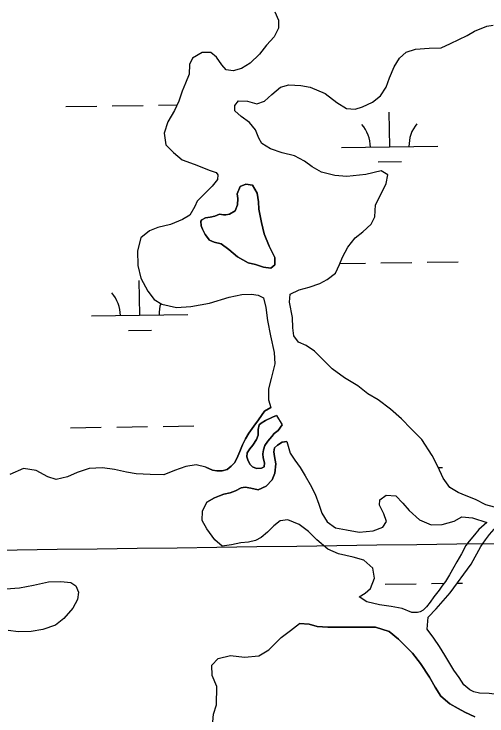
# Model space of a CAD drawing. Extents: x 3767014 to 3805179, y 361544 to 387384.
# Drawn here: x 3774397 to 3774888, y 378959 to 379686 of the extents above; entities that cross this region are included whole.
import ezdxf

# ---------------------------------------------------------------- set-up
doc = ezdxf.new("R2010")
doc.units = 0
for name, color, linetype in [('V-GRID-MAJR', 7, 'Continuous'), ('V-TOPO-SHOR', 7, 'Continuous'), ('V-WETL-SWMP', 7, 'Continuous')]:
    doc.layers.add(name, color=color, linetype=linetype)

msp = doc.modelspace()

# ---------------------------------------------------------------- linework, layer by layer
at = {"layer": 'V-GRID-MAJR'}
msp.add_spline([(3771088.411, 379085.847), (3773738.277, 379121.596), (3779038.002, 379193.674), (3784337.716, 379266.522), (3789637.419, 379340.141), (3794937.112, 379414.531), (3800236.794, 379489.691), (3802886.631, 379527.561)], degree=3, dxfattribs=at)
at = {"layer": 'V-TOPO-SHOR'}
for points in [[(3774667.827, 379687.976), (3774671.529, 379679.038), (3774671.54, 379671.07), (3774667.079, 379661.927), (3774658.926, 379653.17), (3774651.746, 379644.026), (3774642.233, 379634.685), (3774633.297, 379629.036), (3774624.552, 379626.693), (3774617.36, 379627.656), (3774612.883, 379632.899), (3774607.429, 379640.862), (3774601.398, 379645.715), (3774592.262, 379645.703), (3774582.55, 379639.666), (3774579.253, 379633.442), (3774578.878, 379623.333), (3774575.196, 379613.803), (3774571.511, 379605.636), (3774568.22, 379595.136), (3774563.565, 379585.799), (3774556.778, 379573.738), (3774553.098, 379562.073), (3774554.861, 379550.022), (3774562.648, 379542.256)], [(3774694.549, 379611.616), (3774704.463, 379609.879), (3774719.829, 379603.094), (3774731.892, 379593.778), (3774741.813, 379587.571), (3774750.949, 379586.997), (3774758.526, 379589.535), (3774768.824, 379594.407), (3774777.173, 379600.831), (3774782.996, 379609.779), (3774786.676, 379619.308), (3774791.522, 379630.978), (3774796.759, 379639.926), (3774803.75, 379645.959), (3774813.661, 379649.082), (3774827.655, 379650.071), (3774840.094, 379650.475), (3774849.613, 379655.152), (3774867.097, 379663.142), (3774874.673, 379667.817), (3774887.303, 379672.886), (3774894.104, 379673.865)], [(3774895.292, 379174.694), (3774886.346, 379177.209), (3774875.65, 379182.835), (3774866.12, 379186.515), (3774857.758, 379190.005), (3774849.198, 379195.241), (3774842.189, 379204.953), (3774836.731, 379216.803), (3774830.886, 379228.265), (3774820.175, 379244.969), (3774809.081, 379255.842), (3774798.962, 379266.325), (3774787.676, 379276.42), (3774774.835, 379286.123), (3774764.136, 379292.331), (3774753.63, 379300.287), (3774739.818, 379308.823), (3774726.977, 379318.138), (3774717.442, 379327.845), (3774708.879, 379336.195), (3774700.318, 379342.21), (3774692.343, 379345.698), (3774687.475, 379352.108), (3774686.3, 379360.464), (3774685.898, 379371.154), (3774682.963, 379387.284), (3774683.537, 379395.45), (3774692.861, 379399.933), (3774703.161, 379402.667), (3774714.234, 379406.372), (3774721.812, 379410.464), (3774730.745, 379417.083), (3774734.817, 379426.03), (3774737.917, 379433.809), (3774743.347, 379444.118), (3774750.916, 379453.846), (3774759.073, 379460.076), (3774767.615, 379467.863), (3774771.3, 379475.447), (3774772.064, 379487.888), (3774777.88, 379499.363), (3774783.117, 379509.867), (3774784.661, 379519.006), (3774778.046, 379523.079), (3774761.918, 379519.366), (3774742.48, 379517.205), (3774730.039, 379518.162), (3774716.233, 379521.643), (3774706.507, 379527.269), (3774698.338, 379533.284), (3774688.028, 379538.715), (3774675.39, 379541.81), (3774663.139, 379545.877), (3774654.189, 379551.503), (3774651.267, 379557.137), (3774647.758, 379565.491), (3774641.334, 379573.065), (3774632.773, 379579.469), (3774626.158, 379585.291), (3774626.346, 379590.735), (3774630.227, 379595.599), (3774639.558, 379595.222), (3774649.085, 379592.512), (3774656.858, 379595.242), (3774664.626, 379602.251), (3774673.559, 379609.648), (3774682.107, 379612.38), (3774694.549, 379611.616)], [(3774562.648, 379542.256), (3774571.792, 379534.685), (3774584.043, 379530.036), (3774600.769, 379523.448), (3774606.796, 379521.316), (3774608.744, 379518.985), (3774608.166, 379514.125), (3774602.928, 379507.121), (3774592.636, 379497.391), (3774587.396, 379491.747), (3774584.874, 379486.301), (3774579.638, 379477.353), (3774572.06, 379472.872), (3774559.627, 379467.414), (3774546.413, 379464.289), (3774537.67, 379460.973), (3774528.931, 379453.576), (3774525.45, 379440.354), (3774525.855, 379425.193), (3774528.983, 379411.979), (3774535.997, 379398.575), (3774542.811, 379389.836), (3774550.591, 379385.181), (3774565.756, 379381.699), (3774580.529, 379382.691), (3774600.157, 379386.213), (3774620.366, 379392.458), (3774633.385, 379395.194), (3774643.492, 379395.401), (3774650.492, 379394.438), (3774656.133, 379391.53), (3774658.478, 379381.618), (3774660.048, 379368.207), (3774663.372, 379352.077), (3774666.893, 379334.976), (3774667.685, 379323.12), (3774664.009, 379308.148), (3774661.302, 379297.26), (3774661.314, 379285.792), (3774663.657, 379278.019)], [(3774610.348, 379478.168), (3774605.684, 379476.219), (3774600.632, 379475.24), (3774595.774, 379474.457), (3774592.083, 379472.313), (3774591.113, 379471.148), (3774591.313, 379466.288), (3774592.677, 379462.595), (3774595.6, 379457.35), (3774600.079, 379451.331), (3774604.941, 379449.394), (3774611.941, 379447.651), (3774619.918, 379441.831), (3774628.868, 379434.067), (3774639.955, 379427.859), (3774647.537, 379426.118), (3774656.094, 379423.212), (3774663.675, 379422.25), (3774667.56, 379425.754), (3774667.745, 379433.336), (3774661.9, 379445.185), (3774656.634, 379458.008), (3774653.9, 379469.473), (3774651.162, 379483.27), (3774650.765, 379491.046), (3774649.393, 379500.18), (3774644.717, 379508.34), (3774637.719, 379509.302), (3774631.696, 379506.769), (3774628.593, 379499.378), (3774629.378, 379494.325), (3774629.191, 379487.911), (3774626.672, 379481.687), (3774620.844, 379478.375), (3774616.764, 379477.398), (3774614.431, 379477.591), (3774610.348, 379478.168)], [(3774596.274, 379216.315), (3774603.276, 379213.215), (3774607.747, 379212.248), (3774612.996, 379212.254), (3774618.243, 379213.817), (3774622.515, 379217.124), (3774626.203, 379221.017), (3774629.306, 379227.63), (3774631.438, 379232.492), (3774634.346, 379239.494), (3774637.447, 379245.718), (3774640.746, 379251.553), (3774645.985, 379258.557), (3774650.642, 379265.367), (3774653.747, 379269.842), (3774656.851, 379274.12), (3774663.657, 379278.019)], [(3774669.5, 379269.668), (3774665.224, 379268.107), (3774658.037, 379264.599), (3774653.568, 379261.678), (3774651.432, 379259.925), (3774650.468, 379255.065), (3774650.279, 379249.427), (3774648.729, 379244.954), (3774645.045, 379239.12), (3774641.743, 379235.229), (3774639.028, 379230.948), (3774638.837, 379226.867), (3774639.62, 379223.758), (3774641.958, 379219.289), (3774644.488, 379216.569), (3774648.768, 379214.826), (3774653.82, 379215.222), (3774656.735, 379216.586), (3774656.923, 379220.862), (3774655.752, 379225.914), (3774655.356, 379230.19), (3774656.131, 379234.08), (3774657.484, 379238.747), (3774660.394, 379243.22), (3774664.47, 379248.084), (3774667.19, 379251.199), (3774671.073, 379254.314), (3774675.146, 379260.149)], [(3774669.5, 379269.668), (3774675.146, 379260.149)], [(3774680.029, 379242.855), (3774675.169, 379242.073), (3774670.313, 379239.15), (3774667.401, 379236.23), (3774666.629, 379232.148), (3774667.218, 379227.288), (3774668.589, 379219.514), (3774667.823, 379209.991), (3774664.914, 379202.989), (3774658.703, 379196.372), (3774650.544, 379192.669), (3774642.96, 379194.41), (3774636.933, 379195.569), (3774632.656, 379194.979), (3774627.024, 379191.668), (3774621.583, 379189.718), (3774614.781, 379188.153), (3774610.313, 379186.4), (3774605.068, 379184.448), (3774597.214, 379179.89)], [(3774680.029, 379242.855), (3774683.736, 379230.809), (3774688.409, 379223.428), (3774693.863, 379215.852), (3774699.12, 379207.306), (3774704.379, 379198.176), (3774709.446, 379188.27), (3774713.153, 379177.778), (3774716.272, 379168.646), (3774721.92, 379159.711), (3774730.481, 379153.501), (3774742.147, 379151.183), (3774755.174, 379149.059), (3774769.749, 379150.437), (3774779.66, 379154.142), (3774783.541, 379159.784), (3774780.809, 379167.946), (3774776.328, 379176.686), (3774776.514, 379182.325), (3774783.119, 379187.193), (3774793.031, 379186.621), (3774800.234, 379179.05), (3774806.851, 379171.476), (3774817.748, 379161.771), (3774829.807, 379156.536), (3774841.276, 379156.745), (3774853.517, 379160.257), (3774861.676, 379164.933), (3774872.561, 379163.78), (3774887.536, 379158.938)], [(3774596.274, 379216.315), (3774586.048, 379218.56), (3774575.357, 379217.069), (3774563.778, 379212.934), (3774552.627, 379208.138), (3774538.631, 379208.51), (3774524.051, 379209.27), (3774513.942, 379211.007), (3774501.691, 379213.909), (3774489.055, 379215.641), (3774475.45, 379214.849), (3774462.82, 379210.751), (3774452.717, 379206.073), (3774441.058, 379203.337), (3774432.307, 379206.243), (3774420.246, 379212.838), (3774407.221, 379214.959), (3774393.233, 379208.529)], [(3774759.905, 379119.752), (3774749.016, 379123.043), (3774733.656, 379126.523), (3774722.764, 379131.37), (3774711.283, 379141.076), (3774702.72, 379149.423), (3774692.798, 379156.796), (3774681.13, 379161.525), (3774673.24, 379160.622), (3774666.829, 379155.598), (3774660.229, 379148.983), (3774653.433, 379143.531), (3774647.605, 379140.414), (3774640.414, 379138.655), (3774632.447, 379137.674), (3774622.73, 379135.915), (3774613.014, 379134.346), (3774605.385, 379141.102), (3774597.4, 379152.483), (3774592.491, 379161.029), (3774592.675, 379170.788), (3774597.214, 379179.89)], [(3774887.536, 379158.938), (3774879.186, 379151.541), (3774874.527, 379146.093), (3774869.094, 379139.478), (3774865.795, 379135.003), (3774861.139, 379126.445), (3774856.484, 379118.275), (3774853.185, 379112.633), (3774848.724, 379104.658), (3774844.651, 379097.851), (3774840.77, 379092.987), (3774837.86, 379088.901), (3774832.619, 379081.897), (3774828.738, 379076.255), (3774824.857, 379071.391), (3774821.556, 379068.081), (3774818.254, 379066.33), (3774815.533, 379065.548), (3774809.724, 379065.82)], [(3774825.492, 379048.346), (3774826.448, 379060.788), (3774834.991, 379069.351), (3774849.55, 379086.085), (3774871.089, 379115.658), (3774881.175, 379133.943), (3774886.027, 379140.945), (3774890.102, 379146.392), (3774894.956, 379151.842), (3774898.644, 379154.566), (3774901.751, 379157.681), (3774904.637, 379162.654)], [(3774755.092, 379082.036), (3774761.306, 379085.737), (3774766.938, 379090.603), (3774771.007, 379101.105), (3774769.438, 379111.599), (3774759.905, 379119.752)], [(3774388.905, 379090.339), (3774403.094, 379091.33), (3774417.475, 379094.066), (3774433.216, 379097.392), (3774446.045, 379097.795), (3774456.154, 379096.835), (3774461.601, 379093.343), (3774464.137, 379086.736), (3774463.367, 379079.157), (3774458.519, 379070.014), (3774449.201, 379059.311), (3774440.462, 379052.692), (3774427.445, 379048.011), (3774415.202, 379046.053), (3774401.984, 379045.647), (3774391.291, 379047.189)], [(3774809.724, 379065.82), (3774799.611, 379069.697), (3774788.335, 379071.821), (3774776.086, 379073.75), (3774763.061, 379076.65), (3774755.092, 379082.036)], [(3774603.63, 378952.396), (3774604.011, 378960.559), (3774607.302, 378970.088), (3774607.669, 378988.942), (3774602.6, 379000.599), (3774602.588, 379011.292), (3774608.994, 379018.102), (3774621.818, 379021.229), (3774636.4, 379019.496), (3774650.978, 379020.68), (3774661.66, 379027.107), (3774674.28, 379039.757), (3774683.795, 379047.155), (3774693.312, 379054.359)], [(3774874.857, 378957.454), (3774864.744, 378962.494), (3774857.742, 378966.181), (3774848.989, 378971.028), (3774839.648, 378979.181), (3774833.805, 378988.311), (3774827.962, 378998.607), (3774818.807, 379012.785), (3774810.437, 379023.66), (3774803.82, 379030.066), (3774795.841, 379038.027), (3774786.113, 379046.18), (3774772.111, 379050.437), (3774756.171, 379050.419), (3774739.455, 379050.399), (3774722.738, 379050.378), (3774711.463, 379051.337), (3774703.296, 379053.464), (3774693.312, 379054.359)], [(3774979.526, 378977.971), (3774965.727, 378977.373), (3774954.842, 378976.58), (3774944.153, 378974.235), (3774934.243, 378972.085), (3774925.109, 378970.715), (3774918.692, 378971.096), (3774914.22, 378973.617), (3774905.661, 378978.27), (3774897.688, 378980.789), (3774889.717, 378981.752), (3774879.803, 378982.128), (3774873.776, 378983.48), (3774869.692, 378985.42), (3774863.658, 378990.66), (3774858.79, 378998.431), (3774853.339, 379006.004), (3774843.989, 379021.544), (3774838.536, 379030.48), (3774832.498, 379039.219), (3774825.492, 379048.346)]]:
    msp.add_lwpolyline(points, dxfattribs=at)
at = {"layer": 'V-WETL-SWMP'}
for p, q in [((3774451.275, 379589.729), (3774483.272, 379590.174)), ((3774499.271, 379590.396), (3774531.268, 379590.841)), ((3774547.266, 379591.063), (3774566.322, 379591.328)), ((3774786.732, 379547.955), (3774786.232, 379583.951)), ((3774736.737, 379547.26), (3774836.727, 379548.649)), ((3774774.948, 379532.359), (3774798.945, 379532.692)), ((3774735.265, 379427.157), (3774761.558, 379427.523)), ((3774777.557, 379427.745), (3774809.554, 379428.189)), ((3774825.552, 379428.411), (3774857.549, 379428.856)), ((3774527.694, 379373.527), (3774527.194, 379409.524)), ((3774477.699, 379372.832), (3774577.689, 379374.221)), ((3774515.909, 379357.931), (3774539.907, 379358.264)), ((3774455.896, 379257.086), (3774487.893, 379257.531)), ((3774503.892, 379257.753), (3774535.889, 379258.198)), ((3774551.887, 379258.42), (3774583.884, 379258.864)), ((3774837.126, 379215.948), (3774841.348, 379216.006)), ((3774782.178, 379095.102), (3774814.175, 379095.546)), ((3774830.173, 379095.769), (3774843.133, 379095.949)), ((3774856.872, 379096.139), (3774862.17, 379096.213))]:
    msp.add_line(p, q, dxfattribs=at)
for points in [[(3774667.826, 379687.976), (3774671.53, 379679.039), (3774671.539, 379671.069), (3774667.08, 379661.928), (3774658.926, 379653.171), (3774651.745, 379644.026), (3774642.232, 379634.684), (3774633.297, 379629.037), (3774624.552, 379626.693), (3774617.359, 379627.657), (3774612.882, 379632.899), (3774607.43, 379640.862), (3774601.398, 379645.715), (3774592.262, 379645.704), (3774582.55, 379639.666), (3774579.253, 379633.442), (3774578.877, 379623.333), (3774575.195, 379613.804), (3774571.512, 379605.636), (3774568.22, 379595.135), (3774563.566, 379585.799), (3774556.777, 379573.739), (3774553.098, 379562.072), (3774554.862, 379550.022), (3774562.647, 379542.256), (3774571.792, 379534.686), (3774584.044, 379530.036), (3774600.769, 379523.447), (3774606.797, 379521.316), (3774608.744, 379518.986), (3774608.166, 379514.126), (3774602.927, 379507.122), (3774592.636, 379497.39), (3774587.395, 379491.747), (3774584.874, 379486.301), (3774579.637, 379477.353), (3774572.061, 379472.873), (3774559.627, 379467.415), (3774546.413, 379464.289), (3774537.67, 379460.974), (3774528.932, 379453.577), (3774525.449, 379440.355), (3774525.856, 379425.193), (3774528.982, 379411.979), (3774535.996, 379398.575), (3774542.81, 379389.836), (3774550.591, 379385.181), (3774565.757, 379381.7), (3774580.529, 379382.69), (3774600.157, 379386.213), (3774620.366, 379392.457), (3774633.386, 379395.194), (3774643.493, 379395.401), (3774650.492, 379394.438), (3774656.133, 379391.529), (3774658.478, 379381.618), (3774660.049, 379368.208), (3774663.373, 379352.078), (3774666.893, 379334.977)], [(3774626.346, 379590.735), (3774630.227, 379595.599), (3774639.558, 379595.222), (3774649.086, 379592.512), (3774656.858, 379595.243), (3774664.625, 379602.25), (3774673.558, 379609.647), (3774682.107, 379612.379), (3774694.548, 379611.616), (3774704.464, 379609.879), (3774719.829, 379603.094), (3774731.892, 379593.778), (3774741.813, 379587.57), (3774750.949, 379586.998), (3774758.527, 379589.534), (3774768.823, 379594.406), (3774777.174, 379600.831), (3774782.995, 379609.78), (3774786.676, 379619.309), (3774791.522, 379630.978), (3774796.759, 379639.926), (3774803.75, 379645.96), (3774813.66, 379649.082), (3774827.654, 379650.071), (3774840.094, 379650.475), (3774849.613, 379655.152), (3774867.098, 379663.142), (3774874.673, 379667.817), (3774887.302, 379672.886), (3774894.104, 379673.866)], [(3774895.292, 379174.693), (3774886.347, 379177.209), (3774875.649, 379182.834), (3774866.12, 379186.515), (3774857.758, 379190.004), (3774849.198, 379195.242), (3774842.189, 379204.953), (3774836.732, 379216.803), (3774830.886, 379228.265), (3774820.175, 379244.969), (3774809.082, 379255.841), (3774798.962, 379266.325), (3774787.675, 379276.419), (3774774.834, 379286.123), (3774764.136, 379292.33), (3774753.629, 379300.287), (3774739.818, 379308.823), (3774726.977, 379318.138), (3774717.441, 379327.846), (3774708.878, 379336.194), (3774700.318, 379342.209), (3774692.344, 379345.698), (3774687.476, 379352.107), (3774686.3, 379360.464), (3774685.898, 379371.155), (3774682.963, 379387.285), (3774683.536, 379395.45), (3774692.861, 379399.932), (3774703.16, 379402.666), (3774714.235, 379406.372), (3774721.811, 379410.463), (3774730.745, 379417.083), (3774734.816, 379426.03), (3774737.917, 379433.809), (3774743.347, 379444.118), (3774750.916, 379453.846), (3774759.073, 379460.076), (3774767.616, 379467.862), (3774771.3, 379475.447), (3774772.063, 379487.889), (3774777.88, 379499.364), (3774783.116, 379509.867), (3774784.66, 379519.005), (3774778.046, 379523.079), (3774761.917, 379519.366), (3774742.481, 379517.205), (3774730.039, 379518.161), (3774716.234, 379521.643), (3774706.508, 379527.269), (3774698.337, 379533.285), (3774688.028, 379538.715), (3774675.389, 379541.81), (3774663.138, 379545.877), (3774654.19, 379551.503), (3774651.267, 379557.137), (3774647.758, 379565.491), (3774641.334, 379573.064), (3774632.774, 379579.468), (3774626.158, 379585.292), (3774626.346, 379590.735)], [(3774666.893, 379334.977), (3774667.685, 379323.12), (3774664.009, 379308.148), (3774661.301, 379297.26), (3774661.315, 379285.791), (3774663.657, 379278.019), (3774656.851, 379274.121), (3774653.746, 379269.841), (3774650.642, 379265.366), (3774645.985, 379258.557), (3774640.745, 379251.553), (3774637.447, 379245.718), (3774634.345, 379239.494), (3774631.438, 379232.492), (3774629.305, 379227.63), (3774626.203, 379221.017), (3774622.515, 379217.125), (3774618.242, 379213.816), (3774612.996, 379212.254), (3774607.747, 379212.248), (3774603.276, 379213.214), (3774596.274, 379216.316), (3774586.047, 379218.559), (3774575.358, 379217.068), (3774563.778, 379212.934), (3774552.626, 379208.138), (3774538.63, 379208.51), (3774524.051, 379209.27), (3774513.941, 379211.007), (3774501.691, 379213.908), (3774489.055, 379215.642), (3774475.449, 379214.848), (3774462.819, 379210.751), (3774452.717, 379206.073), (3774441.057, 379203.338), (3774432.307, 379206.243), (3774420.247, 379212.837), (3774407.221, 379214.96), (3774393.233, 379208.528)], [(3774889.717, 378981.751), (3774879.803, 378982.128), (3774873.776, 378983.481), (3774869.691, 378985.42), (3774863.659, 378990.661), (3774858.79, 378998.43), (3774853.338, 379006.004), (3774843.989, 379021.544), (3774838.536, 379030.479), (3774832.499, 379039.218), (3774825.491, 379048.346), (3774826.448, 379060.788), (3774834.99, 379069.351), (3774849.549, 379086.085), (3774871.089, 379115.658), (3774881.175, 379133.942), (3774886.026, 379140.945), (3774890.102, 379146.393)], [(3774388.906, 379090.339), (3774403.094, 379091.329), (3774417.475, 379094.067), (3774433.216, 379097.391), (3774446.045, 379097.795), (3774456.154, 379096.835), (3774461.601, 379093.343), (3774464.136, 379086.737), (3774463.367, 379079.156), (3774458.519, 379070.014), (3774449.201, 379059.312), (3774440.462, 379052.692), (3774427.445, 379048.011), (3774415.201, 379046.052), (3774401.983, 379045.648), (3774391.291, 379047.19)], [(3774603.631, 378952.395), (3774604.01, 378960.559), (3774607.302, 378970.088), (3774607.668, 378988.943), (3774602.6, 379000.6), (3774602.587, 379011.291), (3774608.994, 379018.102), (3774621.819, 379021.228), (3774636.4, 379019.496), (3774650.977, 379020.68), (3774661.66, 379027.107), (3774674.279, 379039.757), (3774683.795, 379047.155), (3774693.311, 379054.359), (3774703.296, 379053.465), (3774711.463, 379051.336), (3774722.738, 379050.378), (3774739.455, 379050.398), (3774756.172, 379050.419), (3774772.111, 379050.438), (3774786.112, 379046.179), (3774795.841, 379038.026), (3774803.82, 379030.066), (3774810.437, 379023.66), (3774818.808, 379012.785), (3774827.961, 378998.606), (3774833.805, 378988.311), (3774839.648, 378979.182), (3774848.988, 378971.029), (3774857.741, 378966.18), (3774864.743, 378962.495), (3774874.857, 378957.454)]]:
    msp.add_lwpolyline(points, dxfattribs=at)
for points in [[(3774605.685, 379476.218), (3774610.348, 379478.168), (3774614.431, 379477.59), (3774616.763, 379477.398), (3774620.844, 379478.375), (3774626.672, 379481.687), (3774629.191, 379487.91), (3774629.378, 379494.325), (3774628.594, 379499.378), (3774631.695, 379506.768), (3774637.718, 379509.302), (3774644.717, 379508.339), (3774649.392, 379500.18), (3774650.764, 379491.046), (3774651.162, 379483.271), (3774653.9, 379469.473), (3774656.635, 379458.008), (3774661.899, 379445.185), (3774667.745, 379433.335), (3774667.56, 379425.754), (3774663.676, 379422.25), (3774656.094, 379423.213), (3774647.538, 379426.118), (3774639.955, 379427.859), (3774628.868, 379434.066), (3774619.917, 379441.83), (3774611.94, 379447.652), (3774604.94, 379449.393), (3774600.078, 379451.331), (3774595.6, 379457.351), (3774592.678, 379462.596), (3774591.313, 379466.287), (3774591.112, 379471.147), (3774592.083, 379472.314), (3774595.774, 379474.457), (3774600.632, 379475.24)], [(3774669.499, 379269.667), (3774675.147, 379260.149), (3774671.073, 379254.313), (3774667.189, 379251.198), (3774664.471, 379248.084), (3774660.395, 379243.22), (3774657.485, 379238.746), (3774656.13, 379234.079), (3774655.357, 379230.19), (3774655.751, 379225.914), (3774656.923, 379220.862), (3774656.734, 379216.585), (3774653.82, 379215.221), (3774648.767, 379214.826), (3774644.488, 379216.57), (3774641.958, 379219.289), (3774639.62, 379223.757), (3774638.838, 379226.866), (3774639.028, 379230.948), (3774641.744, 379235.228), (3774645.044, 379239.119), (3774648.73, 379244.955), (3774650.28, 379249.428), (3774650.467, 379255.065), (3774651.433, 379259.926), (3774653.569, 379261.678), (3774658.037, 379264.599), (3774665.224, 379268.107)], [(3774809.724, 379065.821), (3774799.612, 379069.696), (3774788.335, 379071.821), (3774776.087, 379073.75), (3774763.06, 379076.65), (3774755.091, 379082.036), (3774761.306, 379085.737), (3774766.938, 379090.603), (3774771.007, 379101.105), (3774769.439, 379111.599), (3774759.904, 379119.752), (3774749.015, 379123.043), (3774733.655, 379126.523), (3774722.764, 379131.37), (3774711.283, 379141.075), (3774702.721, 379149.423), (3774692.798, 379156.797), (3774681.13, 379161.526), (3774673.239, 379160.622), (3774666.83, 379155.599), (3774660.229, 379148.983), (3774653.433, 379143.532), (3774647.605, 379140.414), (3774640.415, 379138.656), (3774632.447, 379137.675), (3774622.73, 379135.914), (3774613.013, 379134.347), (3774605.385, 379141.102), (3774597.401, 379152.483), (3774592.492, 379161.03), (3774592.675, 379170.788), (3774597.213, 379179.89), (3774605.067, 379184.449), (3774610.313, 379186.4), (3774614.782, 379188.154), (3774621.583, 379189.718), (3774627.024, 379191.668), (3774632.657, 379194.98), (3774636.932, 379195.568), (3774642.96, 379194.409), (3774650.543, 379192.669), (3774658.702, 379196.372), (3774664.914, 379202.988), (3774667.822, 379209.99), (3774668.588, 379219.515), (3774667.218, 379227.289), (3774666.629, 379232.148), (3774667.401, 379236.231), (3774670.313, 379239.15), (3774675.169, 379242.072), (3774680.028, 379242.855), (3774683.736, 379230.808), (3774688.41, 379223.427), (3774693.862, 379215.853), (3774699.12, 379207.306), (3774704.38, 379198.177), (3774709.446, 379188.269), (3774713.152, 379177.777), (3774716.273, 379168.645), (3774721.921, 379159.71), (3774730.481, 379153.5), (3774742.147, 379151.182), (3774755.173, 379149.059), (3774769.75, 379150.438), (3774779.659, 379154.143), (3774783.54, 379159.785), (3774780.809, 379167.946), (3774776.327, 379176.687), (3774776.515, 379182.325), (3774783.118, 379187.192), (3774793.032, 379186.621), (3774800.234, 379179.049), (3774806.852, 379171.476), (3774817.749, 379161.77), (3774829.807, 379156.536), (3774841.275, 379156.745), (3774853.517, 379160.258), (3774861.676, 379164.933), (3774872.562, 379163.78), (3774887.536, 379158.939), (3774879.187, 379151.542), (3774874.528, 379146.094), (3774869.093, 379139.478), (3774865.794, 379135.004), (3774861.139, 379126.445), (3774856.484, 379118.275), (3774853.186, 379112.634), (3774848.725, 379104.659), (3774844.651, 379097.851), (3774840.77, 379092.987), (3774837.859, 379088.901), (3774832.619, 379081.897), (3774828.738, 379076.255), (3774824.857, 379071.391), (3774821.556, 379068.082), (3774818.254, 379066.329), (3774815.533, 379065.548)]]:
    msp.add_lwpolyline(points, close=True, dxfattribs=at)
for centre, start, end in [((3774731.488, 379547.662), 0.024037, 41.567696), ((3774841.963, 379549.197), 140.024034, 181.567693), ((3774472.45, 379373.234), 0.024037, 41.567696), ((3774582.925, 379374.769), 161.670246, 181.567693)]:
    msp.add_arc(centre, 35.246, start, end, dxfattribs=at)

doc.saveas('drawing.dxf')
